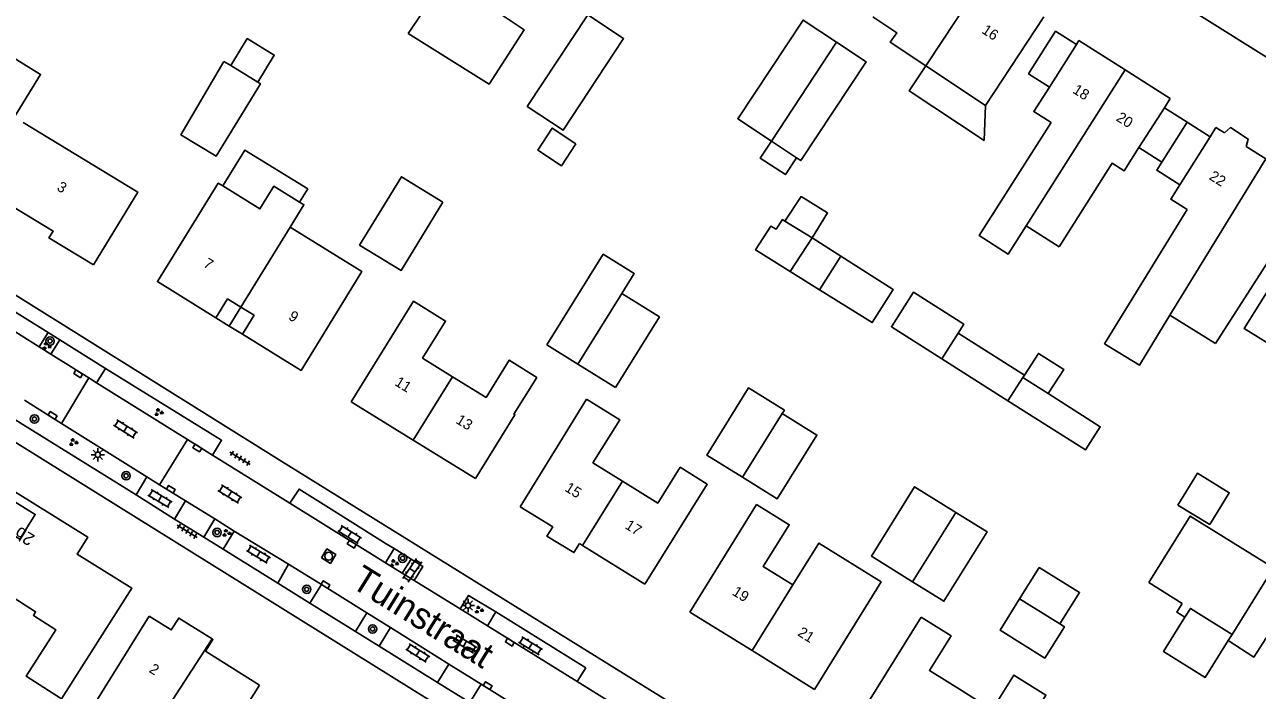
# Model space of a CAD drawing. Extents: x 136000 to 141014, y 402000 to 403500.
# Drawn here: x 137841.5 to 137958.3, y 402262.7 to 402325.8 of the extents above; entities that cross this region are included whole.
import ezdxf

# ---------------------------------------------------------------- set-up
doc = ezdxf.new("R2010")
doc.units = 0
for name, color, linetype in [('gg-anno-huisnummerreeks BGT', 7, 'Continuous'), ('gg-anno-openbare ruimte label', 7, 'Continuous'), ('gg-bbg-bijgebouw', 7, 'Continuous'), ('gg-bbg-gedigitaliseerde bebouwing', 7, 'Continuous'), ('gg-bbg-gedigitaliseerde bijgebouw', 7, 'Continuous'), ('gg-bbg-hoofdgebouw', 7, 'Continuous'), ('gg-bbg-luifel en loopbrug', 7, 'Continuous'), ('gg-bbg-onder overbouw', 7, 'Continuous'), ('gg-bbg-pand overbouw', 7, 'Continuous'), ('gg-bbg-tussenscheiding', 7, 'Continuous'), ('gg-bbg-tussenscheiding niveau 01', 7, 'Continuous'), ('gg-knt-verharding', 7, 'Continuous'), ('gg-knt-verharding nz', 7, 'Continuous'), ('gt-anno-plantopografie huisnummer', 7, 'Continuous'), ('gt-bbg-plantopografie pand', 7, 'Continuous'), ('gt-grn-weggrens', 7, 'Continuous'), ('gt-symb-boom', 7, 'Continuous'), ('gt-symb-groenvak', 7, 'Continuous'), ('gt-symb-klinker verharding', 7, 'Continuous'), ('gt-symb-kolk', 7, 'Continuous'), ('gt-symb-lichtmast', 7, 'Continuous'), ('gt-symb-rioolschacht', 7, 'Continuous'), ('gt-symb-tegel verharding', 7, 'Continuous')]:
    doc.layers.add(name, color=color, linetype=linetype)

# ---------------------------------------------------------------- blocks, each defined once
blk = doc.blocks.new('gt0-LMAST')
at = {"layer": 'gt-symb-lichtmast'}
for p, q in [((-0.18, 0.17), (-0.45, 0.44)), ((0, 0.25), (0, 0.62)), ((0.17, 0.17), (0.44, 0.44)), ((-0.25, 0), (-0.63, 0)), ((-0.18, -0.18), (-0.45, -0.45)), ((0, -0.25), (0, -0.63)), ((0.44, -0.45), (0.17, -0.18)), ((0.25, 0), (0.62, 0))]:
    blk.add_line(p, q, dxfattribs=at)
blk.add_circle((0, 0), 0.25, dxfattribs=at)
blk = doc.blocks.new('gt0-GRVAK')
at = {"layer": 'gt-symb-groenvak'}
for p, q in [((-0.11, 0.19), (-0.23, 0.24)), ((-0.18, 0.15), (0.09, 0.15)), ((-0.09, 0.21), (-0.16, 0.32)), ((-0.05, 0.21), (-0.05, 0.39)), ((0, 0.21), (0.06, 0.32)), ((0.02, 0.19), (0.13, 0.24)), ((0.26, -0.05), (0.2, 0.06)), ((0.31, -0.05), (0.31, 0.13)), ((0.35, -0.05), (0.41, 0.06)), ((-0.24, -0.23), (-0.36, -0.18)), ((-0.32, -0.26), (-0.05, -0.26)), ((-0.23, -0.21), (-0.29, -0.1)), ((-0.18, -0.2), (-0.18, -0.02)), ((-0.14, -0.21), (-0.07, -0.1)), ((-0.12, -0.23), (0, -0.18)), ((0.24, -0.07), (0.12, -0.02)), ((0.17, -0.11), (0.44, -0.11)), ((0.37, -0.07), (0.49, -0.02))]:
    blk.add_line(p, q, dxfattribs=at)
blk = doc.blocks.new('gt0-KOLK')
at = {"layer": 'gt-symb-kolk'}
blk.add_lwpolyline([(0, 0), (0.38, 0), (0.38, 0.4), (-0.37, 0.4), (-0.37, 0), (0, 0)], dxfattribs=at)
blk = doc.blocks.new('gt0-KL1')
at = {"layer": 'gt-symb-klinker verharding'}
for p, q in [((-1.15, 0.3), (1.15, 0.3)), ((-1, -0.3), (-1, 0.3)), ((-0.5, 0.3), (-0.5, 0.45)), ((0, -0.3), (0, 0.3)), ((0.5, 0.3), (0.5, 0.45)), ((1, -0.3), (1, 0.3)), ((-1.15, -0.3), (1.15, -0.3)), ((-0.5, -0.45), (-0.5, -0.3)), ((0.5, -0.45), (0.5, -0.3))]:
    blk.add_line(p, q, dxfattribs=at)
blk = doc.blocks.new('gt0-BOOM')
at = {"layer": 'gt-symb-boom'}
for radius in [0.4, 0.2]:
    blk.add_circle((0, 0), radius, dxfattribs=at)
blk = doc.blocks.new('gt0-RS')
at = {"layer": 'gt-symb-rioolschacht'}
blk.add_lwpolyline([(-0.5, -0.5), (0.5, -0.5), (0.5, 0.5), (-0.5, 0.5)], close=True, dxfattribs=at)
blk.add_circle((0, 0), 0.375, dxfattribs=at)
blk = doc.blocks.new('gt0-TEG1')
at = {"layer": 'gt-symb-tegel verharding'}
for p, q in [((-1.12, 0), (1.12, 0)), ((-0.9, -0.25), (-0.9, 0.25)), ((-0.45, -0.25), (-0.45, 0.25)), ((0, -0.25), (0, 0.25)), ((0.45, -0.25), (0.45, 0.25)), ((0.9, -0.25), (0.9, 0.25))]:
    blk.add_line(p, q, dxfattribs=at)

msp = doc.modelspace()

# ---------------------------------------------------------------- linework, layer by layer
at = {"layer": 'gg-bbg-bijgebouw'}
for p, q in [((137891.01, 402295.48), (137893.97, 402293.65)), ((137893.97, 402293.65), (137897.53, 402291.45))]:
    msp.add_line(p, q, dxfattribs=at)
msp.add_lwpolyline([(137835.28, 402317.11), (137839.1, 402314.73), (137843.06, 402321.12), (137839.23, 402323.49), (137835.28, 402317.11)], dxfattribs=at)
at = {"layer": 'gg-bbg-gedigitaliseerde bebouwing'}
for p, q in [((137938.09, 402326.58), (137932.57, 402318.18)), ((137938.63, 402319.91), (137941.2, 402323.95)), ((137941.2, 402323.95), (137941.43, 402324.32)), ((137926.92, 402321.92), (137932.57, 402318.18)), ((137950.07, 402318.83), (137949.52, 402317.96)), ((137949.52, 402317.96), (137947.11, 402314.18)), ((137953.85, 402315.21), (137954.4, 402316.08)), ((137950.99, 402310.64), (137953.85, 402315.21)), ((137936.42, 402306.75), (137939.54, 402304.77)), ((137950.05, 402298.28), (137954.35, 402295.59)), ((137846.94, 402259.47), (137853.35, 402269.75)), ((137863.79, 402263.23), (137858.27, 402254.37))]:
    msp.add_line(p, q, dxfattribs=at)
for points in [[(137921.91, 402326.57), (137924.16, 402325.07), (137923.55, 402324.16), (137926.92, 402321.92)], [(137938.79, 402316.55), (137937.15, 402317.59), (137938.63, 402319.91)], [(137848.08, 402303.05), (137852.27, 402309.96), (137841.4, 402316.55)], [(137938.79, 402316.55), (137931.98, 402305.83), (137934.73, 402304.09), (137936.42, 402306.75)], [(137947.11, 402314.18), (137945.71, 402311.97), (137944.57, 402312.69), (137939.54, 402304.77)], [(137951.67, 402308.32), (137950.13, 402309.28), (137950.99, 402310.64)], [(137950.05, 402298.28), (137947.15, 402293.55), (137943.85, 402295.58), (137951.67, 402308.32)], [(137872.48, 402290.09), (137878.38, 402299.61), (137881.42, 402297.73), (137879.25, 402294.22), (137882.09, 402292.46)], [(137882.09, 402292.46), (137885.27, 402290.49), (137887.46, 402294.03), (137890.07, 402292.38)], [(137894.77, 402290.33), (137897.93, 402288.37), (137895.39, 402284.3), (137898.2, 402282.55)], [(137898.2, 402282.55), (137901.53, 402280.48), (137903.65, 402283.87), (137906.22, 402282.27), (137900.31, 402272.78)], [(137904.56, 402270.15), (137910.89, 402280.34), (137913.99, 402278.42), (137911.52, 402274.46), (137914.33, 402272.72)], [(137916.36, 402262.82), (137922.69, 402273.01), (137916.79, 402276.68), (137914.33, 402272.72)], [(137926.49, 402269.65), (137929.31, 402267.89), (137927.26, 402264.61), (137930.36, 402262.68)], [(137930.36, 402262.68), (137933.22, 402260.89), (137935.27, 402264.17), (137938.3, 402262.28), (137932.41, 402252.84)]]:
    msp.add_lwpolyline(points, dxfattribs=at)
at = {"layer": 'gg-bbg-gedigitaliseerde bijgebouw'}
for p, q in [((137860.43, 402322.35), (137861.08, 402321.95)), ((137913.58, 402307.21), (137916.16, 402305.62)), ((137916.16, 402305.62), (137914.07, 402302.43)), ((137918.88, 402303.88), (137916.85, 402300.7)), ((137929.98, 402296.6), (137936.27, 402292.6)), ((137934.7, 402290.17), (137928.43, 402294.16)), ((137936.27, 402292.6), (137936.12, 402292.37)), ((137938.52, 402290.85), (137936.12, 402292.37)), ((137951.22, 402270.96), (137948.05, 402272.94)), ((137955.56, 402267.44), (137955.93, 402268.03))]:
    msp.add_line(p, q, dxfattribs=at)
for points in [[(137877.88, 402324.98), (137881.47, 402330.31), (137888.87, 402325.33), (137885.54, 402320.2), (137877.88, 402324.98)], [(137889.16, 402318.08), (137892.55, 402315.83), (137898.29, 402324.51), (137894.9, 402326.76), (137889.16, 402318.08)], [(137918.45, 402324.17), (137915.3, 402326.26), (137909.1, 402316.91), (137912.29, 402314.79)], [(137863.64, 402320.39), (137865.2, 402322.95), (137862.64, 402324.51), (137861.08, 402321.95)], [(137918.45, 402324.17), (137921.27, 402322.3), (137915.07, 402312.95), (137914.67, 402313.22)], [(137863.64, 402320.39), (137863.89, 402320.23), (137859.69, 402313.35), (137856.35, 402315.38), (137860.43, 402322.35)], [(137893.78, 402314.54), (137891.53, 402316.03), (137890.15, 402313.94), (137892.4, 402312.45), (137893.78, 402314.54)], [(137914.67, 402313.22), (137913.62, 402311.62), (137911.24, 402313.19), (137912.29, 402314.79)], [(137881.18, 402309.01), (137877.22, 402302.53), (137873.28, 402304.93), (137877.24, 402311.41), (137881.18, 402309.01)], [(137914.07, 402302.43), (137910.79, 402304.47), (137912.24, 402306.74), (137912.73, 402306.43), (137913.34, 402307.36), (137913.58, 402307.21)], [(137898.13, 402300.35), (137899.3, 402302.23), (137896.36, 402304.07), (137891.01, 402295.48)], [(137916.85, 402300.7), (137921.84, 402297.59), (137923.84, 402300.72), (137918.88, 402303.88)], [(137898.13, 402300.35), (137901.69, 402298.13), (137897.53, 402291.45)], [(137928.43, 402294.16), (137923.66, 402297.19), (137925.74, 402300.46), (137930.51, 402297.43), (137929.98, 402296.6)], [(137913.32, 402288.97), (137913.52, 402289.28), (137910.12, 402291.4), (137906.16, 402285.03), (137909.56, 402282.92)], [(137934.7, 402290.17), (137942.04, 402285.51), (137943.44, 402287.72), (137938.52, 402290.85)], [(137909.56, 402282.92), (137912.84, 402280.88), (137916.6, 402286.93), (137913.32, 402288.97)], [(137950.81, 402280.29), (137953.82, 402278.45), (137955.66, 402281.46), (137952.65, 402283.3), (137950.81, 402280.29)], [(137929.76, 402279.6), (137925.86, 402282.03), (137921.76, 402275.45), (137925.66, 402273.02)], [(137838.75, 402278.49), (137841.1, 402277.05), (137842.55, 402279.4), (137840.2, 402280.84), (137838.75, 402278.49)], [(137925.66, 402273.02), (137928.63, 402271.17), (137932.73, 402277.76), (137929.76, 402279.6)], [(137948.05, 402272.94), (137951.97, 402279.24), (137959.85, 402274.33)], [(137935.8, 402271.4), (137937.66, 402274.37), (137941.48, 402271.99), (137939.62, 402269.02)], [(137939.62, 402269.02), (137940.05, 402268.75), (137938.19, 402265.78), (137933.95, 402268.43), (137935.8, 402271.4)], [(137951.22, 402270.96), (137950.71, 402270.13), (137951.47, 402269.66)], [(137955.93, 402268.03), (137951.99, 402270.49), (137951.47, 402269.66)], [(137965.59, 402264.72), (137959.69, 402268.53), (137957.98, 402265.88), (137955.56, 402267.44)]]:
    msp.add_lwpolyline(points, dxfattribs=at)
at = {"layer": 'gg-bbg-hoofdgebouw'}
for p, q in [((137945.8, 402321.54), (137941.43, 402324.32)), ((137950.07, 402318.83), (137945.8, 402321.54)), ((137955.21, 402315.57), (137954.4, 402316.08)), ((137959.14, 402313.11), (137957.27, 402314.29)), ((137963.74, 402310.24), (137954.35, 402295.59)), ((137872.48, 402290.09), (137878.37, 402286.45)), ((137878.37, 402286.45), (137884.25, 402282.8)), ((137888.5, 402280.13), (137891.58, 402278.22)), ((137894.12, 402276.63), (137894.4, 402276.46)), ((137894.4, 402276.46), (137900.31, 402272.78)), ((137904.56, 402270.15), (137910.46, 402266.49)), ((137920.62, 402260.2), (137926.49, 402269.65)), ((137910.46, 402266.49), (137916.36, 402262.82))]:
    msp.add_line(p, q, dxfattribs=at)
for points in [[(137955.21, 402315.57), (137955.78, 402316.07), (137957.47, 402314.99), (137957.27, 402314.29)], [(137848.08, 402303.05), (137843.85, 402305.61), (137844.24, 402306.27), (137837.61, 402310.28)], [(137859.66, 402298.04), (137854.12, 402301.47), (137859.89, 402310.8), (137860.31, 402310.54)], [(137860.31, 402310.54), (137863.83, 402308.37), (137865.15, 402310.51), (137867.59, 402309.01)], [(137867.59, 402309.01), (137868, 402308.76), (137866.69, 402306.63)], [(137965.55, 402291.77), (137957.07, 402297.04), (137963.31, 402306.98), (137965.29, 402305.73), (137966.9, 402308.26)], [(137866.69, 402306.63), (137873.5, 402302.43), (137867.73, 402293.05), (137862.19, 402296.48)], [(137890.07, 402292.38), (137887.89, 402288.91), (137887.99, 402288.85), (137884.25, 402282.8)], [(137888.5, 402280.13), (137892.25, 402286.21), (137894.77, 402290.33)], [(137891.58, 402278.22), (137891.03, 402277.34), (137893.59, 402275.78), (137894.12, 402276.63)], [(137859.31, 402267.6), (137856.14, 402269.58), (137855.43, 402268.45), (137853.35, 402269.75)], [(137863.79, 402263.23), (137858.68, 402266.44), (137859.38, 402267.55), (137859.31, 402267.6)]]:
    msp.add_lwpolyline(points, dxfattribs=at)
at = {"layer": 'gg-bbg-luifel en loopbrug'}
for p, q in [((137932.57, 402318.18), (137932.46, 402314.84)), ((137949.52, 402317.96), (137951.69, 402316.59)), ((137949.29, 402312.79), (137951.69, 402316.59)), ((137951.69, 402316.59), (137953.85, 402315.21)), ((137947.11, 402314.18), (137949.29, 402312.79)), ((137918.88, 402303.88), (137916.16, 402305.62)), ((137914.07, 402302.43), (137916.85, 402300.7))]:
    msp.add_line(p, q, dxfattribs=at)
for points in [[(137938.63, 402319.91), (137936.66, 402321.16), (137939.21, 402325.2), (137941.2, 402323.95)], [(137932.46, 402314.84), (137925.35, 402319.55), (137926.92, 402321.92)], [(137860.31, 402310.54), (137862.41, 402313.94), (137868.37, 402310.26), (137867.59, 402309.01)], [(137949.29, 402312.79), (137948.8, 402312.03), (137950.99, 402310.64)], [(137913.58, 402307.21), (137915.1, 402309.53), (137917.62, 402307.99), (137916.16, 402305.62)], [(137936.27, 402292.6), (137937.59, 402294.67), (137939.98, 402293.15), (137938.52, 402290.85)], [(137951.47, 402269.66), (137949.44, 402266.41), (137953.39, 402263.95), (137955.56, 402267.44)]]:
    msp.add_lwpolyline(points, dxfattribs=at)
at = {"layer": 'gg-bbg-onder overbouw'}
for points in [[(137859.66, 402298.04), (137860.77, 402299.84), (137862.03, 402299.06)], [(137862.03, 402299.06), (137863.29, 402298.29), (137862.19, 402296.48)]]:
    msp.add_lwpolyline(points, dxfattribs=at)
at = {"layer": 'gg-bbg-pand overbouw'}
for p, q in [((137859.66, 402298.04), (137860.92, 402297.26)), ((137860.92, 402297.26), (137862.19, 402296.48))]:
    msp.add_line(p, q, dxfattribs=at)
at = {"layer": 'gg-bbg-tussenscheiding'}
for p, q in [((137926.92, 402321.92), (137932.44, 402330.29)), ((137918.45, 402324.17), (137912.29, 402314.79)), ((137861.08, 402321.95), (137863.64, 402320.39)), ((137936.42, 402306.75), (137945.8, 402321.54)), ((137914.67, 402313.22), (137912.29, 402314.79)), ((137959.14, 402313.11), (137950.05, 402298.28)), ((137866.69, 402306.63), (137862.03, 402299.06)), ((137893.97, 402293.65), (137898.13, 402300.35)), ((137928.43, 402294.16), (137929.98, 402296.6)), ((137878.37, 402286.45), (137882.09, 402292.46)), ((137936.12, 402292.37), (137934.7, 402290.17)), ((137909.56, 402282.92), (137913.32, 402288.97)), ((137894.4, 402276.46), (137898.2, 402282.55)), ((137925.66, 402273.02), (137929.76, 402279.6)), ((137959.85, 402274.33), (137955.93, 402268.03)), ((137910.46, 402266.49), (137914.33, 402272.72)), ((137939.62, 402269.02), (137935.8, 402271.4)), ((137851.94, 402256.23), (137859.31, 402267.6))]:
    msp.add_line(p, q, dxfattribs=at)
at = {"layer": 'gg-bbg-tussenscheiding niveau 01'}
msp.add_line((137862.03, 402299.06), (137860.92, 402297.26), dxfattribs=at)
at = {"layer": 'gg-knt-verharding'}
for p, q in [((137843.78, 402296.66), (137835.9, 402301.56)), ((137843.78, 402296.66), (137842.93, 402295.29)), ((137844.87, 402295.94), (137843.78, 402296.66)), ((137844.02, 402294.61), (137844.87, 402295.94)), ((137842.93, 402295.29), (137844.02, 402294.61)), ((137844.02, 402294.61), (137847.62, 402292.34)), ((137847.62, 402292.34), (137845.03, 402288.02)), ((137848.37, 402291.88), (137847.62, 402292.34)), ((137848.37, 402291.88), (137849.22, 402293.24)), ((137856.99, 402286.5), (137848.37, 402291.88)), ((137845.03, 402288.02), (137841.52, 402290.23)), ((137840.47, 402288.48), (137852.1, 402281.26)), ((137853.11, 402282.95), (137845.03, 402288.02)), ((137854.31, 402282.21), (137856.99, 402286.5)), ((137859.36, 402285.01), (137856.99, 402286.5)), ((137866.67, 402280.47), (137859.36, 402285.01)), ((137852.1, 402281.26), (137853.11, 402282.95)), ((137855.76, 402278.96), (137852.1, 402281.26)), ((137856.78, 402280.7), (137855.76, 402278.96)), ((137856.78, 402280.7), (137859.58, 402278.98)), ((137870.33, 402280.05), (137875.81, 402276.62)), ((137858.52, 402277.25), (137859.58, 402278.98)), ((137859.58, 402278.98), (137861.41, 402277.83)), ((137860.35, 402276.11), (137858.52, 402277.25)), ((137861.41, 402277.83), (137860.35, 402276.11)), ((137861.41, 402277.83), (137866.54, 402274.69)), ((137865.53, 402272.87), (137860.35, 402276.11)), ((137875.73, 402274.8), (137876.55, 402276.16)), ((137875.81, 402276.62), (137876.55, 402276.16)), ((137876.55, 402276.16), (137878.15, 402275.16)), ((137878.15, 402275.16), (137877.31, 402273.82)), ((137866.54, 402274.69), (137865.53, 402272.87)), ((137866.54, 402274.69), (137869.67, 402272.75)), ((137877.31, 402273.82), (137875.73, 402274.8)), ((137865.53, 402272.87), (137868.58, 402270.98)), ((137869.67, 402272.75), (137868.58, 402270.98)), ((137869.67, 402272.75), (137873.97, 402270.06)), ((137882.81, 402270.44), (137878.46, 402273.14)), ((137885.39, 402268.83), (137882.81, 402270.44)), ((137886.18, 402270.16), (137885.39, 402268.83)), ((137894.71, 402264.85), (137886.18, 402270.16)), ((137872.89, 402268.31), (137873.97, 402270.06)), ((137873.97, 402270.06), (137876.21, 402268.67)), ((137872.89, 402268.31), (137875.12, 402266.92)), ((137875.12, 402266.92), (137876.21, 402268.67)), ((137876.21, 402268.67), (137881.74, 402265.22)), ((137893.9, 402263.55), (137885.39, 402268.83)), ((137880.66, 402263.47), (137875.12, 402266.92)), ((137881.74, 402265.22), (137880.66, 402263.47)), ((137881.74, 402265.22), (137884.79, 402263.32)), ((137893.9, 402263.55), (137894.71, 402264.85)), ((137880.66, 402263.47), (137883.72, 402261.57)), ((137884.79, 402263.32), (137883.72, 402261.57)), ((137884.79, 402263.32), (137890.89, 402259.52)), ((137898.97, 402260.4), (137893.9, 402263.55))]:
    msp.add_line(p, q, dxfattribs=at)
for points in [[(137965.46, 402318.83), (137907.86, 402354.96), (137882.71, 402371.6), (137882.96, 402371.98), (137866.67, 402382.84)], [(137802.47, 402324.03), (137832.52, 402305.26), (137865.92, 402284.43), (137911.51, 402256.09)], [(137796.26, 402314.16), (137829.57, 402293.15), (137877.98, 402262.98), (137900.18, 402249.16)], [(137859.36, 402285.01), (137860.2, 402286.43), (137849.22, 402293.24)], [(137870.33, 402280.05), (137867.54, 402281.8), (137866.67, 402280.47)], [(137878.15, 402275.16), (137879.28, 402274.45), (137878.46, 402273.14)], [(137886.18, 402270.16), (137883.61, 402271.73), (137882.81, 402270.44)]]:
    msp.add_lwpolyline(points, dxfattribs=at)
at = {"layer": 'gg-knt-verharding nz'}
for p, q in [((137842.93, 402295.29), (137835.07, 402300.22)), ((137853.11, 402282.95), (137854.31, 402282.21)), ((137854.31, 402282.21), (137856.78, 402280.7)), ((137866.67, 402280.47), (137875.73, 402274.8)), ((137877.31, 402273.82), (137878.46, 402273.14))]:
    msp.add_line(p, q, dxfattribs=at)
at = {"layer": 'gt-bbg-plantopografie pand'}
msp.add_lwpolyline([(137839.14, 402282.46), (137847.52, 402277.24), (137846.52, 402275.64), (137851.71, 402272.4), (137845.03, 402261.93), (137841.69, 402264.07), (137844.5, 402268.47), (137842.38, 402269.83), (137842.59, 402270.17), (137838.44, 402272.81), (137833.65, 402265.3), (137834.04, 402265.05), (137833.79, 402264.66), (137829.52, 402267.21)], dxfattribs=at)
at = {"layer": 'gt-grn-weggrens'}
for p, q in [((137849.22, 402293.24), (137844.87, 402295.94)), ((137858.52, 402277.25), (137855.76, 402278.96)), ((137872.89, 402268.31), (137868.58, 402270.98))]:
    msp.add_line(p, q, dxfattribs=at)

# ---------------------------------------------------------------- block references
at = {"layer": 'gt-symb-boom'}
for p in [(137843.96, 402295.84), (137842.48, 402288.45), (137851.16, 402283.07), (137859.78, 402277.69), (137877.35, 402275.25), (137868.27, 402272.3), (137874.51, 402268.54)]:
    msp.add_blockref('gt0-BOOM', p, dxfattribs=at)
at = {"layer": 'gt-symb-groenvak'}
for p in [(137843.61, 402295.35), (137854.23, 402289.08), (137846.15, 402286.24), (137860.66, 402277.63), (137876.52, 402274.77), (137884.57, 402270.35)]:
    msp.add_blockref('gt0-GRVAK', p, dxfattribs=at)
at = {"layer": 'gt-symb-klinker verharding'}
for p, rotation in [((137851.1, 402287.5), -31.87781648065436), ((137854.37, 402280.9), -31.052160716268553), ((137861, 402281.33), -31.877816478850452), ((137872.34, 402277.5), -32.132895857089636), ((137863.69, 402275.63), 148.8692008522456), ((137878.28, 402274.11), 56.21457204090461), ((137883.24, 402267.12), 148.32868147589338), ((137889.46, 402266.95), -31.543673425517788), ((137878.79, 402266.26), 147.12021809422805)]:
    msp.add_blockref('gt0-KL1', p, dxfattribs=dict(at, rotation=rotation))
at = {"layer": 'gt-symb-kolk'}
for p, rotation in [((137846.73, 402292.9), 148.04322917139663), ((137844.08, 402288.61), -32.13289585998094), ((137858.01, 402285.86), 147.70905164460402), ((137855.29, 402281.61), -31.41597875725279), ((137872.65, 402276.74), 148.12218352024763), ((137869.94, 402272.58), -32.00538320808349), ((137887.4, 402267.12), -32.00538320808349), ((137885.31, 402263), -31.92645508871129)]:
    msp.add_blockref('gt0-KOLK', p, dxfattribs=dict(at, rotation=rotation))
at = {"layer": 'gt-symb-lichtmast'}
for p in [(137848.48, 402285.06), (137883.55, 402270.77)]:
    msp.add_blockref('gt0-LMAST', p, dxfattribs=at)
at = {"layer": 'gt-symb-rioolschacht', "rotation": -32.00538321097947}
msp.add_blockref('gt0-RS', (137870.35, 402275.44), dxfattribs=at)
at = {"layer": 'gt-symb-tegel verharding'}
for p, rotation in [((137861.96, 402284.73), -31.179817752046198), ((137856.94, 402277.8), -31.179817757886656)]:
    msp.add_blockref('gt0-TEG1', p, dxfattribs=dict(at, rotation=rotation))

# ---------------------------------------------------------------- texts
at = {"layer": 'gg-anno-huisnummerreeks BGT'}
for s, rotation, p in [('16', 326.7, (137932.14, 402325.1)), ('18', 327.6, (137940.75, 402319.42)), ('20', 327.6, (137944.88, 402316.79)), ('22', 328, (137953.68, 402311.22)), ('3', 328.8, (137844.52, 402310.19)), ('7', 328.2, (137858.4, 402302.94)), ('9', 328.2, (137866.46, 402297.95)), ('11', 328.2, (137876.53, 402291.7)), ('13', 328.2, (137882.32, 402288.11)), ('15', 328.1, (137892.64, 402281.68)), ('17', 328.1, (137898.34, 402278.13)), ('19', 328.1, (137908.5, 402271.83)), ('21', 328.1, (137914.7, 402267.97)), ('2', 328.1, (137853.26, 402264.5))]:
    msp.add_text(s, height=1, rotation=rotation, dxfattribs=at).set_placement(p)
at = {"layer": 'gg-anno-openbare ruimte label'}
msp.add_text('Tuinstraat', height=2.5, rotation=328.1, dxfattribs=at).set_placement((137872.33, 402272.59))
at = {"layer": 'gt-anno-plantopografie huisnummer'}
msp.add_text('2b', height=1.2, rotation=148.0314, dxfattribs=at).set_placement((137842.6, 402277.36))

doc.saveas('drawing.dxf')
